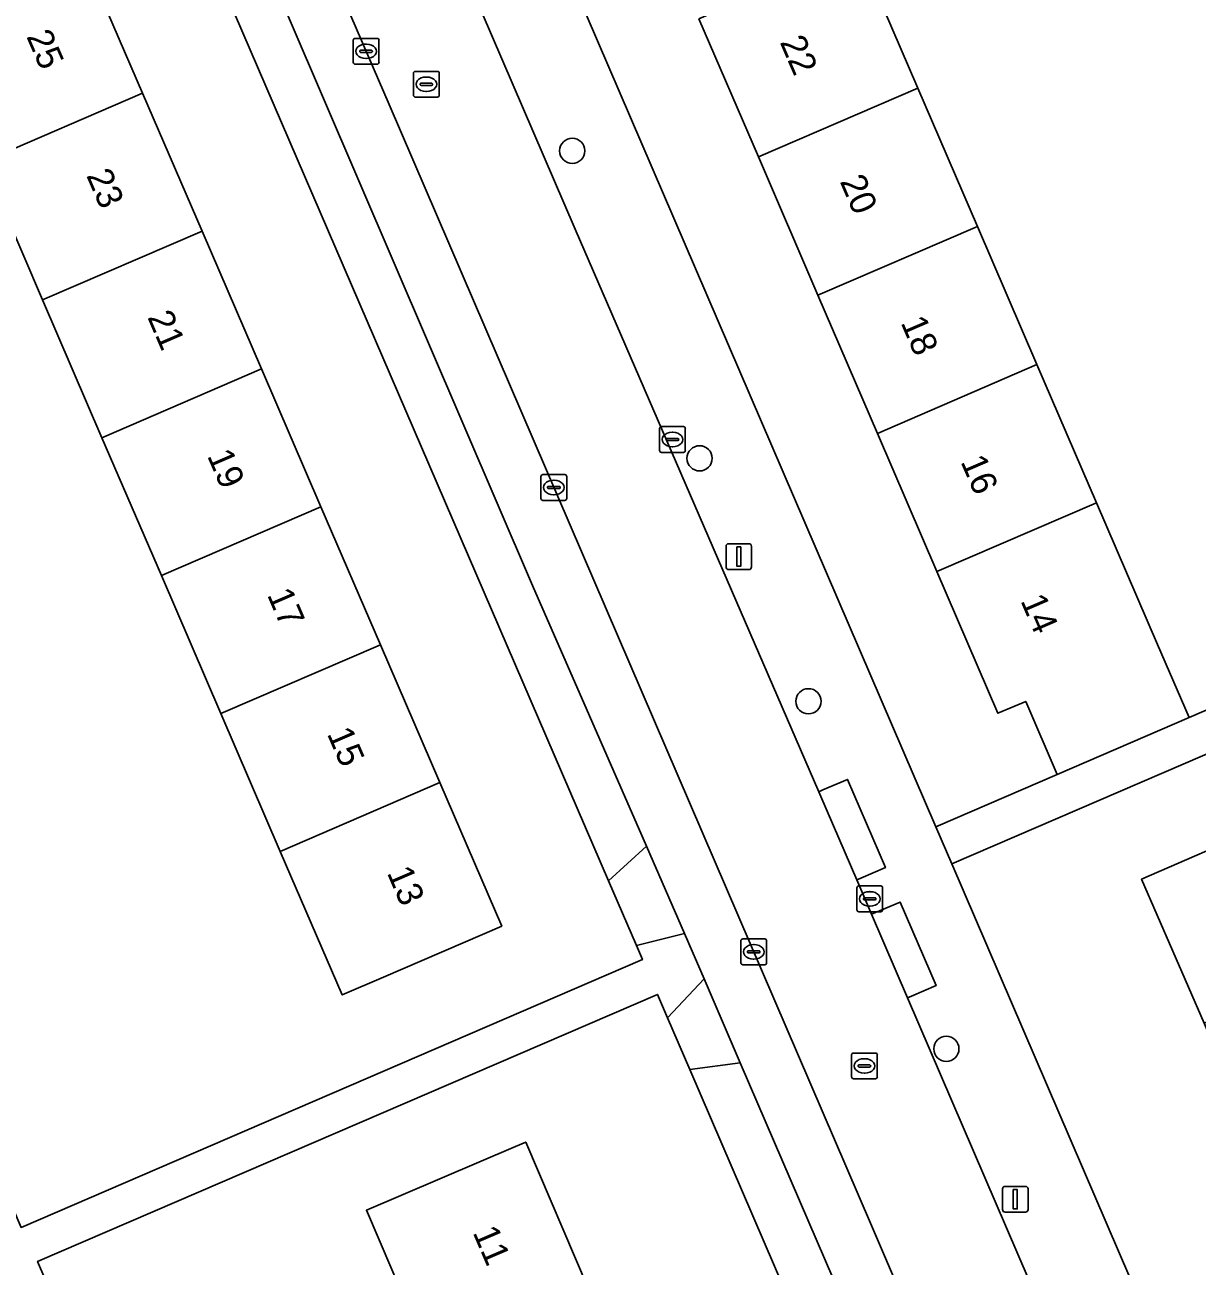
# Model space of a CAD drawing. Extents: x 159352 to 160617, y 385888 to 387323.
# Drawn here: x 159599.64 to 159645.12, y 386269.82 to 386317.96 of the extents above; entities that cross this region are included whole.
import ezdxf

# ---------------------------------------------------------------- set-up
doc = ezdxf.new("R2010")
doc.units = 0
for name, color, linetype in [('IMGEO_Boom', 7, 'Continuous'), ('IMGEO_Erf', 7, 'Continuous'), ('IMGEO_Kolk', 7, 'Continuous'), ('IMGEO_Lichtmast', 7, 'Continuous'), ('IMGEO_Pand', 7, 'Continuous'), ('IMGEO_Pand_nummerreeks', 7, 'Continuous'), ('IMGEO_Parkeervlak_open', 7, 'Continuous'), ('IMGEO_Rijbaan_lokaal_open', 7, 'Continuous'), ('IMGEO_Rioolput', 7, 'Continuous'), ('IMGEO_Voetpad_open', 7, 'Continuous')]:
    doc.layers.add(name, color=color, linetype=linetype)

msp = doc.modelspace()

# ---------------------------------------------------------------- linework, layer by layer
at = {"layer": 'IMGEO_Boom'}
for centre in [(159620.874, 386313.074), (159625.813, 386301.148), (159630.036, 386291.726), (159635.386, 386278.248)]:
    msp.add_circle(centre, 0.489, dxfattribs=at)
at = {"layer": 'IMGEO_Erf'}
for points in [[(159613.806, 386336.028), (159634.976, 386286.859), (159639.687, 386288.887), (159638.463, 386291.723), (159637.388, 386291.26), (159635.019, 386296.757), (159632.71, 386302.116), (159630.401, 386307.475), (159628.092, 386312.834), (159625.783, 386318.191)], [(159599.495, 386271.324), (159623.596, 386281.71), (159623.36, 386282.257), (159622.279, 386284.764), (159602.346, 386331.006)], [(159631.974, 386320.858), (159634.282, 386315.501), (159636.592, 386310.142), (159638.901, 386304.783), (159641.21, 386299.424), (159643.578, 386293.928), (159644.802, 386291.091), (159658.516, 386297.013), (159656.34, 386302.053), (159653.958, 386301.024), (159652.541, 386304.305), (159651.133, 386307.563), (159653.515, 386308.592), (159651.722, 386312.771), (159649.34, 386311.742), (159647.923, 386315.023), (159646.515, 386318.281)], [(159666.831, 386271.56), (159665.407, 386274.85), (159663.995, 386278.112), (159666.381, 386279.144), (159664.448, 386283.593), (159662.062, 386282.561), (159660.638, 386285.851), (159659.226, 386289.113), (159661.612, 386290.145), (159659.247, 386295.61), (159635.593, 386285.426), (159650.846, 386250), (159651.931, 386247.481)], [(159625.432, 386277.449), (159624.568, 386279.454), (159624.18, 386280.355), (159600.13, 386270.003), (159602.454, 386264.604), (159604.798, 386265.613), (159606.173, 386262.419), (159607.625, 386259.046), (159605.282, 386258.037), (159607.178, 386253.564), (159609.522, 386254.573), (159610.897, 386251.378), (159612.349, 386248.006), (159610.006, 386246.997), (159611.902, 386242.525), (159614.246, 386243.534), (159615.62, 386240.341), (159617.073, 386236.967), (159619.866, 386230.62), (159617.427, 386229.607), (159617.505, 386229.426), (159638.895, 386238.638)], [(159640.458, 386242.56), (159637.254, 386250), (159625.432, 386277.449)]]:
    msp.add_lwpolyline(points, dxfattribs=at)
for points in [[(159602.631, 386301.946), (159600.325, 386307.294), (159598.019, 386312.641), (159595.713, 386317.987), (159593.349, 386323.47), (159593.827, 386323.676), (159598.455, 386325.671), (159599.538, 386326.138), (159601.903, 386320.654), (159604.209, 386315.308), (159606.514, 386309.96), (159608.821, 386304.613), (159611.126, 386299.266), (159613.432, 386293.919), (159615.738, 386288.572), (159618.138, 386283.007), (159613.547, 386281.028), (159611.949, 386280.339), (159609.548, 386285.905), (159607.243, 386291.253), (159604.937, 386296.599)], [(159658.641, 386265.383), (159661.025, 386259.883), (159661.48, 386258.834), (159663.469, 386254.246), (159657.363, 386251.599), (159654.919, 386257.237), (159652.534, 386262.738), (159650.15, 386268.238), (159647.765, 386273.739), (159645.381, 386279.239), (159642.958, 386284.827), (159647.546, 386286.816), (159649.064, 386287.474), (159651.487, 386281.885), (159653.872, 386276.384), (159656.256, 386270.884), (159659.462, 386272.227), (159661.859, 386266.75)], [(159622.399, 386249.769), (159622.3, 386250), (159620.037, 386255.288), (159617.675, 386260.809), (159615.313, 386266.328), (159612.891, 386271.987), (159618.666, 386274.459), (159619.07, 386274.632), (159621.493, 386268.971), (159623.855, 386263.452), (159626.218, 386257.932), (159628.58, 386252.413), (159629.613, 386250), (159630.943, 386246.892), (159633.364, 386241.237), (159627.182, 386238.591), (159625.215, 386243.188), (159624.761, 386244.249)]]:
    msp.add_lwpolyline(points, close=True, dxfattribs=at)
at = {"layer": 'IMGEO_Kolk'}
for p, q in [((159612.376, 386316.507), (159612.376, 386317.359)), ((159612.451, 386317.433), (159613.303, 386317.433)), ((159613.377, 386317.359), (159613.377, 386316.507)), ((159612.635, 386316.927), (159612.635, 386316.939)), ((159613.073, 386316.89), (159612.675, 386316.89)), ((159612.678, 386316.976), (159613.076, 386316.976)), ((159612.864, 386317.213), (159612.889, 386317.213)), ((159613.119, 386316.939), (159613.119, 386316.927)), ((159613.303, 386316.433), (159612.451, 386316.433)), ((159612.887, 386316.653), (159612.862, 386316.653)), ((159624.259, 386301.452), (159624.259, 386302.304)), ((159624.334, 386302.378), (159625.186, 386302.378)), ((159624.561, 386301.921), (159624.959, 386301.921)), ((159624.747, 386302.158), (159624.772, 386302.158)), ((159625.26, 386302.304), (159625.26, 386301.452)), ((159624.518, 386301.872), (159624.518, 386301.884)), ((159624.956, 386301.835), (159624.558, 386301.835)), ((159624.77, 386301.598), (159624.745, 386301.598)), ((159625.002, 386301.884), (159625.002, 386301.872)), ((159625.186, 386301.378), (159624.334, 386301.378)), ((159619.735, 386300.518), (159620.587, 386300.518)), ((159619.66, 386299.592), (159619.66, 386300.444)), ((159619.919, 386300.012), (159619.919, 386300.024)), ((159619.962, 386300.061), (159620.36, 386300.061)), ((159620.148, 386300.298), (159620.173, 386300.298)), ((159620.403, 386300.024), (159620.403, 386300.012)), ((159620.661, 386300.444), (159620.661, 386299.592)), ((159620.587, 386299.518), (159619.735, 386299.518)), ((159620.357, 386299.975), (159619.959, 386299.975)), ((159620.171, 386299.738), (159620.146, 386299.738)), ((159631.913, 386283.637), (159631.913, 386284.489)), ((159631.988, 386284.563), (159632.84, 386284.563)), ((159632.215, 386284.106), (159632.613, 386284.106)), ((159632.401, 386284.343), (159632.426, 386284.343)), ((159632.914, 386284.489), (159632.914, 386283.637)), ((159632.172, 386284.057), (159632.172, 386284.069)), ((159632.61, 386284.02), (159632.212, 386284.02)), ((159632.424, 386283.783), (159632.399, 386283.783)), ((159632.656, 386284.069), (159632.656, 386284.057)), ((159632.84, 386283.563), (159631.988, 386283.563)), ((159627.412, 386281.584), (159627.412, 386282.436)), ((159627.487, 386282.51), (159628.339, 386282.51)), ((159627.9, 386282.29), (159627.925, 386282.29)), ((159628.413, 386282.436), (159628.413, 386281.584)), ((159627.671, 386282.004), (159627.671, 386282.016)), ((159628.109, 386281.967), (159627.711, 386281.967)), ((159627.714, 386282.053), (159628.112, 386282.053)), ((159627.923, 386281.73), (159627.898, 386281.73)), ((159628.155, 386282.016), (159628.155, 386282.004)), ((159628.339, 386281.51), (159627.487, 386281.51))]:
    msp.add_line(p, q, dxfattribs=at)
for points in [[(159612.376, 386316.507), (159612.376, 386317.359)], [(159612.451, 386317.433), (159613.303, 386317.433)], [(159613.377, 386317.359), (159613.377, 386316.507)], [(159613.303, 386316.433), (159612.451, 386316.433)], [(159624.259, 386301.452), (159624.259, 386302.304)], [(159624.334, 386302.378), (159625.186, 386302.378)], [(159625.26, 386302.304), (159625.26, 386301.452)], [(159625.186, 386301.378), (159624.334, 386301.378)], [(159619.735, 386300.518), (159620.587, 386300.518)], [(159619.66, 386299.592), (159619.66, 386300.444)], [(159620.661, 386300.444), (159620.661, 386299.592)], [(159620.587, 386299.518), (159619.735, 386299.518)], [(159631.913, 386283.637), (159631.913, 386284.489)], [(159631.988, 386284.563), (159632.84, 386284.563)], [(159632.914, 386284.489), (159632.914, 386283.637)], [(159632.84, 386283.563), (159631.988, 386283.563)], [(159627.412, 386281.584), (159627.412, 386282.436)], [(159627.487, 386282.51), (159628.339, 386282.51)], [(159628.413, 386282.436), (159628.413, 386281.584)], [(159628.339, 386281.51), (159627.487, 386281.51)]]:
    msp.add_lwpolyline(points, dxfattribs=at)
for centre, radius, start, end in [((159612.453, 386317.357), 0.0765, 91.552, 178.448), ((159612.453, 386317.357), 0.0765, 91.552, 178.448), ((159613.301, 386317.357), 0.0765, 1.552, 88.448), ((159613.301, 386317.357), 0.0765, 1.552, 88.448), ((159612.675, 386316.936), 0.0403, 85.8775, 175.7526), ((159612.672, 386316.926), 0.0366, 178.938, 274.7102), ((159613.076, 386316.933), 0.043, 264.8664, 352.4533), ((159613.08, 386316.938), 0.0386, 1.7309, 96.639), ((159612.453, 386316.509), 0.0765, 181.552, 268.448), ((159612.453, 386316.509), 0.0765, 181.552, 268.448), ((159613.301, 386316.509), 0.0765, 271.552, 358.448), ((159613.301, 386316.509), 0.0765, 271.552, 358.448), ((159624.336, 386302.302), 0.0765, 91.552, 178.448), ((159624.336, 386302.302), 0.0765, 91.552, 178.448), ((159624.558, 386301.881), 0.0403, 85.8775, 175.7526), ((159624.963, 386301.883), 0.0386, 1.7309, 96.639), ((159625.184, 386302.302), 0.0765, 1.552, 88.448), ((159625.184, 386302.302), 0.0765, 1.552, 88.448), ((159624.336, 386301.454), 0.0765, 181.552, 268.448), ((159624.336, 386301.454), 0.0765, 181.552, 268.448), ((159624.555, 386301.871), 0.0366, 178.938, 274.7102), ((159624.959, 386301.878), 0.043, 264.8664, 352.4533), ((159625.184, 386301.454), 0.0765, 271.552, 358.448), ((159625.184, 386301.454), 0.0765, 271.552, 358.448), ((159619.737, 386300.442), 0.0765, 91.552, 178.448), ((159619.737, 386300.442), 0.0765, 91.552, 178.448), ((159620.585, 386300.442), 0.0765, 1.552, 88.448), ((159620.585, 386300.442), 0.0765, 1.552, 88.448), ((159619.959, 386300.021), 0.0403, 85.8775, 175.7526), ((159619.956, 386300.011), 0.0366, 178.938, 274.7102), ((159620.36, 386300.018), 0.043, 264.8664, 352.4533), ((159620.364, 386300.023), 0.0386, 1.7309, 96.639), ((159619.737, 386299.594), 0.0765, 181.552, 268.448), ((159619.737, 386299.594), 0.0765, 181.552, 268.448), ((159620.585, 386299.594), 0.0765, 271.552, 358.448), ((159620.585, 386299.594), 0.0765, 271.552, 358.448), ((159631.99, 386284.487), 0.0765, 91.552, 178.448), ((159631.99, 386284.487), 0.0765, 91.552, 178.448), ((159632.212, 386284.066), 0.0403, 85.8775, 175.7526), ((159632.617, 386284.068), 0.0386, 1.7309, 96.639), ((159632.838, 386284.487), 0.0765, 1.552, 88.448), ((159632.838, 386284.487), 0.0765, 1.552, 88.448), ((159631.99, 386283.639), 0.0765, 181.552, 268.448), ((159631.99, 386283.639), 0.0765, 181.552, 268.448), ((159632.209, 386284.056), 0.0366, 178.938, 274.7102), ((159632.613, 386284.063), 0.043, 264.8664, 352.4533), ((159632.838, 386283.639), 0.0765, 271.552, 358.448), ((159632.838, 386283.639), 0.0765, 271.552, 358.448), ((159627.489, 386282.434), 0.0765, 91.552, 178.448), ((159627.489, 386282.434), 0.0765, 91.552, 178.448), ((159628.337, 386282.434), 0.0765, 1.552, 88.448), ((159628.337, 386282.434), 0.0765, 1.552, 88.448), ((159627.711, 386282.013), 0.0403, 85.8775, 175.7526), ((159627.708, 386282.003), 0.0366, 178.938, 274.7102), ((159628.112, 386282.01), 0.043, 264.8664, 352.4533), ((159628.116, 386282.015), 0.0386, 1.7309, 96.639), ((159627.489, 386281.586), 0.0765, 181.552, 268.448), ((159627.489, 386281.586), 0.0765, 181.552, 268.448), ((159628.337, 386281.586), 0.0765, 271.552, 358.448), ((159628.337, 386281.586), 0.0765, 271.552, 358.448)]:
    msp.add_arc(centre, radius, start, end, dxfattribs=at)
for centre, major_axis, ratio, start_param, end_param in [((159612.863, 386316.933), (-0.387, 0.002), 0.722429, 4.712389, 7.853982), ((159612.888, 386316.933), (-0.39, 0.002), 0.717154, 1.570796, 4.712389), ((159624.746, 386301.878), (-0.387, 0.002), 0.722429, 4.712389, 7.853982), ((159624.771, 386301.878), (-0.39, 0.002), 0.717154, 1.570796, 4.712389), ((159620.147, 386300.018), (-0.387, 0.002), 0.722429, 4.712389, 7.853982), ((159620.172, 386300.018), (-0.39, 0.002), 0.717154, 1.570796, 4.712389), ((159632.4, 386284.063), (-0.387, 0.002), 0.722429, 4.712389, 7.853982), ((159632.425, 386284.063), (-0.39, 0.002), 0.717154, 1.570796, 4.712389), ((159627.899, 386282.01), (-0.387, 0.002), 0.722429, 4.712389, 7.853982), ((159627.924, 386282.01), (-0.39, 0.002), 0.717154, 1.570796, 4.712389)]:
    msp.add_ellipse(centre, major_axis=major_axis, ratio=ratio, start_param=start_param, end_param=end_param, dxfattribs=at)
at = {"layer": 'IMGEO_Lichtmast'}
for p, q in [((159626.838, 386296.935), (159626.838, 386297.735)), ((159626.838, 386297.735), (159626.838, 386296.935)), ((159626.938, 386297.835), (159627.728, 386297.835)), ((159627.728, 386297.835), (159626.938, 386297.835)), ((159627.828, 386297.735), (159627.828, 386296.935)), ((159627.828, 386296.935), (159627.828, 386297.735)), ((159627.728, 386296.835), (159626.938, 386296.835)), ((159626.938, 386296.835), (159627.728, 386296.835)), ((159637.563, 386272.014), (159637.563, 386272.814)), ((159637.563, 386272.814), (159637.563, 386272.014)), ((159637.663, 386272.914), (159638.453, 386272.914)), ((159638.453, 386272.914), (159637.663, 386272.914)), ((159638.553, 386272.814), (159638.553, 386272.014)), ((159638.553, 386272.014), (159638.553, 386272.814)), ((159638.453, 386271.914), (159637.663, 386271.914)), ((159637.663, 386271.914), (159638.453, 386271.914))]:
    msp.add_line(p, q, dxfattribs=at)
for points in [[(159627.258, 386297.71), (159627.408, 386297.71), (159627.408, 386296.96), (159627.258, 386296.96), (159627.258, 386297.71)], [(159637.983, 386272.789), (159638.133, 386272.789), (159638.133, 386272.039), (159637.983, 386272.039), (159637.983, 386272.789)]]:
    msp.add_lwpolyline(points, dxfattribs=at)
for centre, start, end in [((159626.938, 386297.735), 90, 180), ((159626.938, 386297.735), 90, 180), ((159627.728, 386297.735), 0, 90), ((159627.728, 386297.735), 360, 90), ((159626.938, 386296.935), 180, 270), ((159626.938, 386296.935), 180, 270), ((159627.728, 386296.935), 270, 0), ((159627.728, 386296.935), 270, 0), ((159637.663, 386272.814), 90, 180), ((159637.663, 386272.814), 90, 180), ((159638.453, 386272.814), 0, 90), ((159638.453, 386272.814), 360, 90), ((159637.663, 386272.014), 180, 270), ((159637.663, 386272.014), 180, 270), ((159638.453, 386272.014), 270, 0), ((159638.453, 386272.014), 270, 0)]:
    msp.add_arc(centre, 0.1, start, end, dxfattribs=at)
at = {"layer": 'IMGEO_Pand'}
for points in [[(159625.783, 386318.191), (159628.092, 386312.834), (159634.282, 386315.501), (159631.974, 386320.858)], [(159604.209, 386315.308), (159601.903, 386320.654), (159595.713, 386317.987), (159598.019, 386312.641)], [(159636.592, 386310.142), (159634.282, 386315.501), (159628.092, 386312.834), (159630.401, 386307.475)], [(159606.514, 386309.96), (159604.209, 386315.308), (159598.019, 386312.641), (159600.325, 386307.294)], [(159638.901, 386304.783), (159636.592, 386310.142), (159630.401, 386307.475), (159632.71, 386302.116)], [(159600.325, 386307.294), (159602.631, 386301.946), (159608.821, 386304.613), (159606.514, 386309.96)], [(159611.126, 386299.266), (159608.821, 386304.613), (159602.631, 386301.946), (159604.937, 386296.599)], [(159632.71, 386302.116), (159635.019, 386296.757), (159641.21, 386299.424), (159638.901, 386304.783)], [(159613.432, 386293.919), (159611.126, 386299.266), (159604.937, 386296.599), (159607.243, 386291.253)], [(159635.019, 386296.757), (159637.388, 386291.26), (159638.463, 386291.723), (159639.687, 386288.887), (159644.802, 386291.091), (159643.578, 386293.928), (159641.21, 386299.424)], [(159615.738, 386288.572), (159613.432, 386293.919), (159607.243, 386291.253), (159609.548, 386285.905)], [(159609.548, 386285.905), (159611.949, 386280.339), (159613.547, 386281.028), (159618.138, 386283.007), (159615.738, 386288.572)], [(159651.487, 386281.885), (159649.064, 386287.474), (159647.546, 386286.816), (159642.958, 386284.827), (159645.381, 386279.239)], [(159621.493, 386268.971), (159619.07, 386274.632), (159618.666, 386274.459), (159612.891, 386271.987), (159615.313, 386266.328)]]:
    msp.add_lwpolyline(points, close=True, dxfattribs=at)
at = {"layer": 'IMGEO_Parkeervlak_open'}
for points in [[(159613.771, 386314.865), (159607.659, 386329.022), (159607.2, 386328.824), (159605.714, 386332.267), (159606.173, 386332.465), (159602.481, 386341.017), (159593.385, 386362.094), (159585.918, 386379.157)], [(159585.318, 386375.34), (159586.299, 386373.039), (159593.761, 386355.621), (159597.74, 386346.498), (159619.334, 386296.216), (159623.749, 386286.105), (159625.224, 386282.726), (159625.986, 386280.957), (159627.387, 386277.707), (159633.968, 386262.437), (159639.667, 386249.309)], [(159643.001, 386246.882), (159641.663, 386250), (159632.443, 386271.492), (159613.771, 386314.865)]]:
    msp.add_lwpolyline(points, dxfattribs=at)
at = {"layer": 'IMGEO_Rijbaan_lokaal_open'}
for points in [[(159581.169, 386389.603), (159582.416, 386386.983), (159585.918, 386379.157), (159593.385, 386362.094), (159602.481, 386341.017), (159606.173, 386332.465), (159607.659, 386329.022), (159613.771, 386314.865), (159632.443, 386271.492), (159641.663, 386250), (159643.001, 386246.882), (159644.38, 386243.667)], [(159648.867, 386245.481), (159648.36, 386246.569), (159643.273, 386258.391), (159633.881, 386280.227), (159632.488, 386283.465), (159631.913, 386284.802), (159630.522, 386288.035), (159630.442, 386288.22), (159620.992, 386310.031), (159612.087, 386330.702)]]:
    msp.add_lwpolyline(points, dxfattribs=at)
at = {"layer": 'IMGEO_Rioolput'}
for p, q in [((159614.713, 386315.229), (159614.713, 386316.081)), ((159614.788, 386316.155), (159615.64, 386316.155)), ((159615.201, 386315.935), (159615.226, 386315.935)), ((159615.714, 386316.081), (159615.714, 386315.229)), ((159614.972, 386315.649), (159614.972, 386315.661)), ((159615.41, 386315.612), (159615.012, 386315.612)), ((159615.015, 386315.698), (159615.413, 386315.698)), ((159615.456, 386315.661), (159615.456, 386315.649)), ((159615.64, 386315.155), (159614.788, 386315.155)), ((159615.224, 386315.375), (159615.199, 386315.375)), ((159631.707, 386277.159), (159631.707, 386278.011)), ((159631.782, 386278.085), (159632.634, 386278.085)), ((159632.195, 386277.865), (159632.22, 386277.865)), ((159632.708, 386278.011), (159632.708, 386277.159)), ((159631.966, 386277.579), (159631.966, 386277.591)), ((159632.404, 386277.542), (159632.006, 386277.542)), ((159632.009, 386277.628), (159632.407, 386277.628)), ((159632.45, 386277.591), (159632.45, 386277.579)), ((159632.634, 386277.085), (159631.782, 386277.085)), ((159632.218, 386277.305), (159632.193, 386277.305))]:
    msp.add_line(p, q, dxfattribs=at)
for points in [[(159614.713, 386315.229), (159614.713, 386316.081)], [(159614.788, 386316.155), (159615.64, 386316.155)], [(159615.714, 386316.081), (159615.714, 386315.229)], [(159615.64, 386315.155), (159614.788, 386315.155)], [(159631.707, 386277.159), (159631.707, 386278.011)], [(159631.782, 386278.085), (159632.634, 386278.085)], [(159632.708, 386278.011), (159632.708, 386277.159)], [(159632.634, 386277.085), (159631.782, 386277.085)]]:
    msp.add_lwpolyline(points, dxfattribs=at)
for centre, radius, start, end in [((159614.79, 386316.079), 0.0765, 91.552, 178.448), ((159614.79, 386316.079), 0.0765, 91.552, 178.448), ((159615.638, 386316.079), 0.0765, 1.552, 88.448), ((159615.638, 386316.079), 0.0765, 1.552, 88.448), ((159615.012, 386315.658), 0.0403, 85.8775, 175.7526), ((159615.009, 386315.648), 0.0366, 178.938, 274.7102), ((159615.413, 386315.655), 0.043, 264.8664, 352.4533), ((159615.417, 386315.66), 0.0386, 1.7309, 96.639), ((159614.79, 386315.231), 0.0765, 181.552, 268.448), ((159614.79, 386315.231), 0.0765, 181.552, 268.448), ((159615.638, 386315.231), 0.0765, 271.552, 358.448), ((159615.638, 386315.231), 0.0765, 271.552, 358.448), ((159631.784, 386278.009), 0.0765, 91.552, 178.448), ((159631.784, 386278.009), 0.0765, 91.552, 178.448), ((159632.632, 386278.009), 0.0765, 1.552, 88.448), ((159632.632, 386278.009), 0.0765, 1.552, 88.448), ((159632.006, 386277.588), 0.0403, 85.8775, 175.7526), ((159632.003, 386277.578), 0.0366, 178.938, 274.7102), ((159632.407, 386277.585), 0.043, 264.8664, 352.4533), ((159632.411, 386277.59), 0.0386, 1.7309, 96.639), ((159631.784, 386277.161), 0.0765, 181.552, 268.448), ((159631.784, 386277.161), 0.0765, 181.552, 268.448), ((159632.632, 386277.161), 0.0765, 271.552, 358.448), ((159632.632, 386277.161), 0.0765, 271.552, 358.448)]:
    msp.add_arc(centre, radius, start, end, dxfattribs=at)
for centre, major_axis, ratio, start_param, end_param in [((159615.2, 386315.655), (-0.387, 0.002), 0.722429, 4.712389, 7.853982), ((159615.225, 386315.655), (-0.39, 0.002), 0.717154, 1.570796, 4.712389), ((159632.194, 386277.585), (-0.387, 0.002), 0.722429, 4.712389, 7.853982), ((159632.219, 386277.585), (-0.39, 0.002), 0.717154, 1.570796, 4.712389)]:
    msp.add_ellipse(centre, major_axis=major_axis, ratio=ratio, start_param=start_param, end_param=end_param, dxfattribs=at)
at = {"layer": 'IMGEO_Voetpad_open'}
for points in [[(159635.593, 386285.426), (159634.976, 386286.859), (159613.806, 386336.028), (159613.28, 386337.251), (159593.672, 386382.792), (159591.241, 386388.436), (159591.244, 386388.449), (159589.464, 386392.605)], [(159577.95, 386387.642), (159579.744, 386383.454), (159579.748, 386383.454), (159581.955, 386378.311), (159601.784, 386332.309), (159602.346, 386331.006), (159622.279, 386284.764), (159623.749, 386286.105), (159619.334, 386296.216), (159597.74, 386346.498), (159593.761, 386355.621), (159586.299, 386373.039), (159585.318, 386375.34)], [(159612.087, 386330.702), (159620.992, 386310.031), (159630.442, 386288.22), (159630.6, 386288.289), (159631.556, 386288.699), (159633.023, 386285.278), (159632.067, 386284.868), (159631.913, 386284.802), (159632.488, 386283.465), (159632.641, 386283.531), (159633.597, 386283.941), (159634.986, 386280.701), (159634.03, 386280.291), (159633.881, 386280.227), (159643.273, 386258.391), (159648.36, 386246.569), (159648.867, 386245.481)], [(159602.454, 386264.604), (159600.13, 386270.003), (159624.18, 386280.355), (159624.568, 386279.454), (159625.986, 386280.957), (159625.224, 386282.726), (159623.36, 386282.257), (159623.596, 386281.71), (159599.495, 386271.324), (159597.168, 386276.745), (159595.782, 386279.974), (159594.362, 386283.284), (159592.557, 386287.439), (159591.172, 386290.667), (159589.751, 386293.978), (159587.945, 386298.134), (159586.559, 386301.364), (159585.139, 386304.673), (159583.333, 386308.827), (159581.947, 386312.056), (159580.527, 386315.366), (159578.265, 386320.626)], [(159658.516, 386297.013), (159644.802, 386291.091), (159639.687, 386288.887), (159634.976, 386286.859), (159635.593, 386285.426), (159659.247, 386295.61)], [(159651.931, 386247.481), (159650.846, 386250), (159635.593, 386285.426)], [(159639.667, 386249.309), (159633.968, 386262.437), (159627.387, 386277.707), (159625.432, 386277.449), (159637.254, 386250), (159640.458, 386242.56)]]:
    msp.add_lwpolyline(points, dxfattribs=at)
for points in [[(159631.556, 386288.699), (159630.6, 386288.289), (159630.442, 386288.22), (159630.522, 386288.035), (159631.913, 386284.802), (159632.067, 386284.868), (159633.023, 386285.278)], [(159623.749, 386286.105), (159622.279, 386284.764), (159623.36, 386282.257), (159625.224, 386282.726)], [(159633.597, 386283.941), (159632.641, 386283.531), (159632.488, 386283.465), (159633.881, 386280.227), (159634.03, 386280.291), (159634.986, 386280.701)], [(159625.986, 386280.957), (159624.568, 386279.454), (159625.432, 386277.449), (159627.387, 386277.707)]]:
    msp.add_lwpolyline(points, close=True, dxfattribs=at)

# ---------------------------------------------------------------- texts
at = {"layer": 'IMGEO_Pand_nummerreeks'}
for s, rotation, p in [('25', 293.3278, (159599.687, 386317.512)), ('22', 293.3112, (159628.915, 386317.29)), ('23', 293.3278, (159602.012, 386312.12)), ('20', 293.3112, (159631.242, 386311.89)), ('21', 293.3278, (159604.381, 386306.625)), ('18', 293.3112, (159633.602, 386306.414)), ('19', 293.3278, (159606.698, 386301.253)), ('16', 293.3112, (159635.925, 386301.023)), ('17', 293.3278, (159609.023, 386295.862)), ('14', 293.3112, (159638.249, 386295.629)), ('15', 293.3278, (159611.348, 386290.471)), ('13', 293.3278, (159613.673, 386285.079)), ('11', 293.1723, (159617.001, 386271.13))]:
    msp.add_text(s, height=1, rotation=rotation, dxfattribs=at).set_placement(p)

doc.saveas('drawing.dxf')
